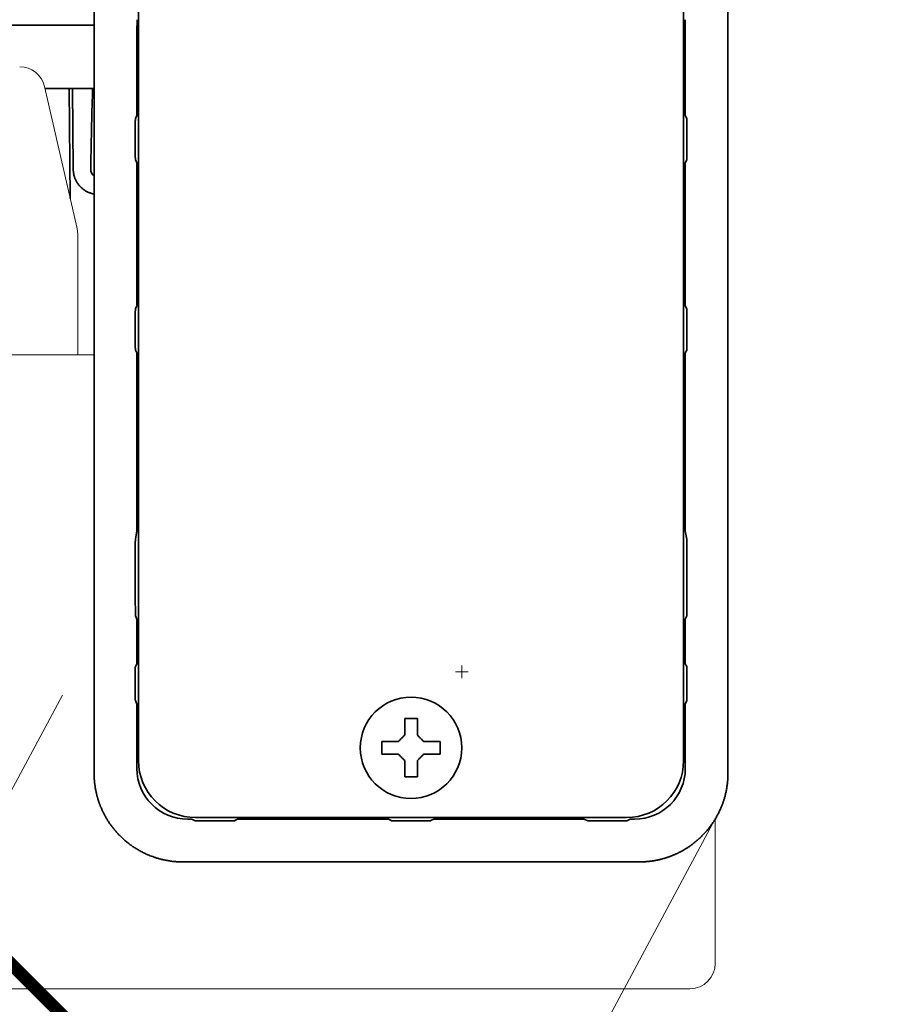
# Model space of a CAD drawing. Extents: x 3940905 to 4145695, y 925352 to 1109797.
# Tile 572 of 656: x 4011142 to 4011210, y 1101294 to 1101371. Entities that reach past the tile are written whole.
import ezdxf

# ---------------------------------------------------------------- set-up
doc = ezdxf.new("R2010")
doc.units = 0
doc.header["$LTSCALE"] = 750
doc.header["$MEASUREMENT"] = 0
doc.linetypes.add('DASHED', pattern=[0.75, 0.5, -0.25])
doc.layers.get('0').update_dxf_attribs({"linetype": 'CONTINUOUS', "lineweight": 0})
doc.layers.add('CKD Equipments', color=252, linetype='CONTINUOUS', lineweight=0)

# ---------------------------------------------------------------- blocks, each defined once
blk = doc.blocks.new('4')
at = {"color": 1, "linetype": 'DASHED', "ltscale": 0.2, "const_width": 1}
blk.add_lwpolyline([(4050788.807, 1046868.242), (4049888.807, 1047768.242)], dxfattribs=at)

msp = doc.modelspace()

# ---------------------------------------------------------------- linework, layer by layer
at = {"layer": 'CKD Equipments', "color": 7, "linetype": 'Continuous', "lineweight": 35}
for p, q in [((4011150.96, 1101313.016, 1431.4), (4011150.96, 1101452.017, 1431.4)), ((4011193.96, 1101452.017, 1431.4), (4011193.96, 1101313.016, 1431.4)), ((4011147.46, 1101372.845, 1431.4), (4011147.46, 1101368.88, 1431.4)), ((4011197.46, 1101368.88, 1431.4), (4011197.46, 1101372.845, 1431.4)), ((4011150.848, 1101371.441, 1431.4), (4011150.844, 1101370.956, 1431.4)), ((4011194.075, 1101370.956, 1431.4), (4011194.071, 1101371.441, 1431.4)), ((4011138.46, 1101371.016, 1431.4), (4011145.46, 1101371.016, 1431.4)), ((4011145.46, 1101371.016, 1431.4), (4011147.46, 1101371.016, 1431.4)), ((4011147.46, 1101368.81, 1431.4), (4011147.46, 1101312.015, 1431.4)), ((4011197.46, 1101312.014, 1431.4), (4011197.46, 1101368.81, 1431.4)), ((4011143.577, 1101366.016, 1431.4), (4011146.813, 1101366.016, 1431.4)), ((4011145.579, 1101357.343, 1431.4), (4011145.503, 1101366.016, 1431.4)), ((4011145.758, 1101366.016, 1431.4), (4011145.813, 1101359.643, 1431.4)), ((4011146.813, 1101366.016, 1431.4), (4011147.46, 1101366.016, 1431.4)), ((4011150.828, 1101366.36, 1431.4), (4011150.828, 1101363.877, 1431.4)), ((4011194.092, 1101363.877, 1431.4), (4011194.092, 1101366.36, 1431.4)), ((4011150.828, 1101363.877, 1431.4), (4011150.714, 1101363.65, 1431.4)), ((4011194.205, 1101363.65, 1431.4), (4011194.092, 1101363.877, 1431.4)), ((4011150.71, 1101361.246, 1431.4), (4011150.71, 1101362.787, 1431.4)), ((4011194.21, 1101362.787, 1431.4), (4011194.21, 1101361.246, 1431.4)), ((4011150.714, 1101360.383, 1431.4), (4011150.828, 1101360.156, 1431.4)), ((4011150.828, 1101360.156, 1431.4), (4011150.828, 1101348.877, 1431.4)), ((4011194.092, 1101360.156, 1431.4), (4011194.205, 1101360.383, 1431.4)), ((4011194.092, 1101348.877, 1431.4), (4011194.092, 1101360.156, 1431.4)), ((4011150.828, 1101348.877, 1431.4), (4011150.714, 1101348.65, 1431.4)), ((4011194.205, 1101348.65, 1431.4), (4011194.092, 1101348.877, 1431.4)), ((4011150.71, 1101346.246, 1431.4), (4011150.71, 1101347.787, 1431.4)), ((4011194.21, 1101347.787, 1431.4), (4011194.21, 1101346.246, 1431.4)), ((4011150.714, 1101345.383, 1431.4), (4011150.828, 1101345.156, 1431.4)), ((4011150.828, 1101345.156, 1431.4), (4011150.828, 1101331.117, 1431.4)), ((4011194.092, 1101345.156, 1431.4), (4011194.205, 1101345.383, 1431.4)), ((4011194.092, 1101331.117, 1431.4), (4011194.092, 1101345.156, 1431.4)), ((4011150.828, 1101331.117, 1431.4), (4011150.714, 1101330.466, 1431.4)), ((4011194.205, 1101330.466, 1431.4), (4011194.092, 1101331.117, 1431.4)), ((4011150.71, 1101326.24, 1431.4), (4011150.71, 1101329.602, 1431.4)), ((4011194.21, 1101329.602, 1431.4), (4011194.21, 1101326.24, 1431.4)), ((4011150.71, 1101326.003, 1431.4), (4011150.714, 1101324.431, 1431.4)), ((4011150.714, 1101324.431, 1431.4), (4011150.832, 1101324.164, 1431.4)), ((4011150.832, 1101320.628, 1431.4), (4011150.832, 1101324.164, 1431.4)), ((4011194.088, 1101324.164, 1431.4), (4011194.205, 1101324.436, 1431.4)), ((4011194.088, 1101324.164, 1431.4), (4011194.088, 1101320.628, 1431.4)), ((4011150.832, 1101320.628, 1431.4), (4011150.714, 1101320.42, 1431.4)), ((4011194.205, 1101320.42, 1431.4), (4011194.088, 1101320.628, 1431.4)), ((4011150.708, 1101319.624, 1431.4), (4011150.708, 1101318.542, 1431.4)), ((4011194.212, 1101318.542, 1431.4), (4011194.212, 1101319.624, 1431.4)), ((4011150.714, 1101317.741, 1431.4), (4011150.832, 1101317.447, 1431.4)), ((4011150.832, 1101312.388, 1431.4), (4011150.832, 1101317.447, 1431.4)), ((4011193.96, 1101317.364, 1431.4), (4011194.092, 1101317.458, 1431.4)), ((4011194.092, 1101317.458, 1431.4), (4011194.205, 1101317.741, 1431.4)), ((4011194.092, 1101312.384, 1431.4), (4011194.092, 1101317.458, 1431.4)), ((4011170.16, 1101314.516, 1431.4), (4011170.16, 1101314.016, 1431.4)), ((4011170.16, 1101314.016, 1431.4), (4011170.16, 1101313.516, 1431.4)), ((4011174.76, 1101314.016, 1431.4), (4011174.76, 1101314.516, 1431.4)), ((4011174.76, 1101313.516, 1431.4), (4011174.76, 1101314.016, 1431.4)), ((4011189.46, 1101308.516, 1431.4), (4011155.459, 1101308.516, 1431.4)), ((4011155.178, 1101308.389, 1431.4), (4011154.832, 1101308.389, 1431.4)), ((4011155.178, 1101308.389, 1431.4), (4011155.388, 1101308.271, 1431.4)), ((4011157.697, 1101308.266, 1431.4), (4011156.252, 1101308.266, 1431.4)), ((4011158.762, 1101308.384, 1431.4), (4011158.561, 1101308.271, 1431.4)), ((4011170.675, 1101308.384, 1431.4), (4011158.762, 1101308.384, 1431.4)), ((4011170.675, 1101308.384, 1431.4), (4011170.902, 1101308.271, 1431.4)), ((4011171.701, 1101308.264, 1431.4), (4011173.218, 1101308.264, 1431.4)), ((4011174.018, 1101308.271, 1431.4), (4011174.245, 1101308.384, 1431.4)), ((4011174.245, 1101308.384, 1431.4), (4011186.083, 1101308.384, 1431.4)), ((4011186.083, 1101308.384, 1431.4), (4011186.359, 1101308.271, 1431.4)), ((4011188.668, 1101308.266, 1431.4), (4011187.222, 1101308.266, 1431.4)), ((4011189.531, 1101308.271, 1431.4), (4011189.733, 1101308.384, 1431.4)), ((4011189.733, 1101308.384, 1431.4), (4011190.092, 1101308.384, 1431.4)), ((4011190.461, 1101305.016, 1431.4), (4011154.455, 1101305.016, 1431.4))]:
    msp.add_line(p, q, dxfattribs=at)
at = {"layer": 'CKD Equipments', "color": 7, "linetype": 'Continuous'}
for p, q in [((4011143.539, 1101366.181, 1431.4), (4011146.123, 1101354.984, 1431.4)), ((4011146.123, 1101354.984, 1431.4), (4011146.174, 1101354.535, 1431.4)), ((4011146.174, 1101354.535, 1431.4), (4011146.123, 1101354.984, 1431.4)), ((4011146.174, 1101354.535, 1431.4), (4011146.174, 1101345.016, 1431.4)), ((4011125.46, 1101345.016, 1431.4), (4011147.46, 1101345.016, 1431.4)), ((4011127.678, 1101285.949, 1431.4), (4011144.96, 1101318.174, 1431.4)), ((4011196.46, 1101308.409, 1431.4), (4010852.716, 1100667.466, 1431.4)), ((4011196.46, 1101308.409, 1431.4), (4011196.46, 1101297.016, 1431.4)), ((4011194.46, 1101295.016, 1431.4), (4010450.46, 1101295.016, 1431.4))]:
    msp.add_line(p, q, dxfattribs=at)
at = {"layer": 'CKD Equipments'}
for p, q in [((4011176.46, 1101320.516, 1431.4), (4011176.46, 1101319.516, 1431.4)), ((4011176.96, 1101320.016, 1431.4), (4011175.96, 1101320.016, 1431.4))]:
    msp.add_line(p, q, dxfattribs=at)
at = {"layer": 'CKD Equipments', "color": 7, "linetype": 'Continuous', "lineweight": 35}
msp.add_circle((4011172.46, 1101314.016, 1431.4), 4, dxfattribs=at)
at = {"layer": 'CKD Equipments', "color": 7, "linetype": 'Continuous'}
for centre, start, end in [((4011141.591, 1101365.731, 1431.4), 13.00156, 89.99306), ((4011141.591, 1101365.731, 1431.4), 13.00156, 89.99306), ((4011194.46, 1101297.016, 1431.4), 270, 0)]:
    msp.add_arc(centre, 2, start, end, dxfattribs=at)
at = {"layer": 'CKD Equipments', "color": 7, "linetype": 'Continuous', "lineweight": 35, "extrusion": (0, 0, -1)}
for centre, major_axis, ratio, start_param, end_param in [((4011150.884, 1101366.36, 1431.4), (0, 6.5), 0.008727, 4.712389, 5.497787), ((4011194.035, 1101366.36, 1431.4), (0, 6.5), 0.008727, 0.785398, 1.570796), ((4011146.792, 1101368.81, 1431.4), (0.026, 2), 0.333401, 1.531547, 1.548987), ((4011146.793, 1101368.81, 1431.4), (0, 2), 0.333484, 1.553351, 1.570796), ((4011198.127, 1101368.81, 1431.4), (-0.026, 2), 0.333454, 4.734205, 4.751643), ((4011198.127, 1101368.81, 1431.4), (0, 2), 0.333444, 4.712388, 4.729834), ((4011149.711, 1101142.085, 1431.4), (-1.998, 228.931), 0.008731, 5.966889, 6.073879), ((4011147.813, 1101359.643, 1431.4), (0.622, 0), 0.999962, 2.17503, 3.159537), ((4011150.714, 1101326.238, 1431.4), (0, 0.532), 0.008201, 4.254884, 4.715374), ((4011194.205, 1101325.565, 1431.4), (0, 1), 0.004363, 1.117864, 2.575328), ((4011194.205, 1101326.238, 1431.4), (0, 0.532), 0.008201, 1.567811, 2.028301), ((4011150.714, 1101319.622, 1431.4), (0, 0.798), 0.008201, 4.715374, 6.268717), ((4011194.205, 1101319.622, 1431.4), (0, 0.798), 0.008201, 0.014468, 1.567811), ((4011150.714, 1101318.539, 1431.4), (0, 0.798), 0.008201, 3.162031, 4.715374), ((4011194.205, 1101318.539, 1431.4), (0, 0.798), 0.008201, 1.567811, 3.121154), ((4011193.586, 1101317.366, 1431.4), (0.505, 0.092), 0.008941, 0.010307, 0.018986), ((4011190.092, 1101312.384, 1431.4), (-2.829, 2.829), 0.999943, 2.356233, 3.926953), ((4011171.701, 1101308.271, 1431.4), (-0.799, 0), 0.008727, 4.712389, 6.265732), ((4011173.218, 1101308.271, 1431.4), (-0.799, 0), 0.008727, 3.159046, 4.712389)]:
    msp.add_ellipse(centre, major_axis=major_axis, ratio=ratio, start_param=start_param, end_param=end_param, dxfattribs=at)
at = {"layer": 'CKD Equipments', "color": 7, "linetype": 'Continuous', "lineweight": 35, "extrusion": (-4.93038e-31, -1.17146e-15, -1)}
msp.add_ellipse((4011154.832, 1101312.389, 1431.4), major_axis=(-2.829, -2.829), ratio=0.999924, start_param=5.497825, end_param=7.068545, dxfattribs=at)
at = {"layer": 'CKD Equipments', "color": 7, "linetype": 'Continuous', "lineweight": 35}
msp.add_ellipse((4011155.46, 1101313.017, 1431.4), major_axis=(-3.183, -3.183), ratio=0.999695, start_param=5.497939, end_param=7.068431, dxfattribs=at)
at = {"layer": 'CKD Equipments', "color": 7, "linetype": 'Continuous', "lineweight": 35, "extrusion": (-9.86076e-32, -1.17146e-15, -1)}
msp.add_ellipse((4011189.459, 1101313.017, 1431.4), major_axis=(3.183, -3.183), ratio=0.999695, start_param=5.497939, end_param=7.068431, dxfattribs=at)
at = {"layer": 'CKD Equipments', "color": 7, "linetype": 'Continuous', "lineweight": 35}
for points, knots in [([(4011150.714, 1101363.65, 1431.4), (4011150.714, 1101363.643, 1431.4), (4011150.714, 1101363.635, 1431.4), (4011150.714, 1101363.62, 1431.4), (4011150.714, 1101363.597, 1431.4), (4011150.713, 1101363.544, 1431.4), (4011150.713, 1101363.497, 1431.4), (4011150.712, 1101363.434, 1431.4), (4011150.712, 1101363.402, 1431.4), (4011150.712, 1101363.351, 1431.4), (4011150.712, 1101363.334, 1431.4), (4011150.711, 1101363.3, 1431.4), (4011150.711, 1101363.282, 1431.4), (4011150.711, 1101363.229, 1431.4), (4011150.711, 1101363.193, 1431.4), (4011150.71, 1101363.117, 1431.4), (4011150.71, 1101363.078, 1431.4), (4011150.71, 1101362.997, 1431.4), (4011150.71, 1101362.956, 1431.4), (4011150.71, 1101362.872, 1431.4), (4011150.71, 1101362.83, 1431.4), (4011150.71, 1101362.787, 1431.4)], [0, 0, 0, 0, 0.03125, 0.03125, 0.0625, 0.125, 0.25, 0.25, 0.375, 0.375, 0.4375, 0.4375, 0.5, 0.5, 0.625, 0.625, 0.75, 0.75, 0.875, 0.875, 1, 1, 1, 1]), ([(4011194.21, 1101362.787, 1431.4), (4011194.21, 1101362.83, 1431.4), (4011194.21, 1101362.872, 1431.4), (4011194.21, 1101362.956, 1431.4), (4011194.209, 1101362.997, 1431.4), (4011194.209, 1101363.078, 1431.4), (4011194.209, 1101363.117, 1431.4), (4011194.209, 1101363.193, 1431.4), (4011194.209, 1101363.229, 1431.4), (4011194.208, 1101363.282, 1431.4), (4011194.208, 1101363.3, 1431.4), (4011194.208, 1101363.334, 1431.4), (4011194.208, 1101363.351, 1431.4), (4011194.207, 1101363.402, 1431.4), (4011194.207, 1101363.434, 1431.4), (4011194.207, 1101363.497, 1431.4), (4011194.206, 1101363.544, 1431.4), (4011194.206, 1101363.597, 1431.4), (4011194.206, 1101363.62, 1431.4), (4011194.205, 1101363.635, 1431.4), (4011194.205, 1101363.643, 1431.4), (4011194.205, 1101363.65, 1431.4)], [0, 0, 0, 0, 0.125, 0.125, 0.25, 0.25, 0.375, 0.375, 0.5, 0.5, 0.5625, 0.5625, 0.625, 0.625, 0.75, 0.75, 0.875, 0.9375, 0.96875, 0.96875, 1, 1, 1, 1]), ([(4011150.71, 1101361.246, 1431.4), (4011150.71, 1101361.203, 1431.4), (4011150.71, 1101361.161, 1431.4), (4011150.71, 1101361.077, 1431.4), (4011150.71, 1101361.036, 1431.4), (4011150.71, 1101360.955, 1431.4), (4011150.71, 1101360.916, 1431.4), (4011150.711, 1101360.84, 1431.4), (4011150.711, 1101360.804, 1431.4), (4011150.711, 1101360.751, 1431.4), (4011150.711, 1101360.733, 1431.4), (4011150.712, 1101360.698, 1431.4), (4011150.712, 1101360.681, 1431.4), (4011150.712, 1101360.631, 1431.4), (4011150.712, 1101360.599, 1431.4), (4011150.713, 1101360.535, 1431.4), (4011150.713, 1101360.489, 1431.4), (4011150.714, 1101360.436, 1431.4), (4011150.714, 1101360.413, 1431.4), (4011150.714, 1101360.398, 1431.4), (4011150.714, 1101360.39, 1431.4), (4011150.714, 1101360.383, 1431.4)], [0, 0, 0, 0, 0.125, 0.125, 0.25, 0.25, 0.375, 0.375, 0.5, 0.5, 0.5625, 0.5625, 0.625, 0.625, 0.75, 0.75, 0.875, 0.9375, 0.96875, 0.96875, 1, 1, 1, 1]), ([(4011194.205, 1101360.383, 1431.4), (4011194.205, 1101360.39, 1431.4), (4011194.205, 1101360.398, 1431.4), (4011194.206, 1101360.413, 1431.4), (4011194.206, 1101360.436, 1431.4), (4011194.206, 1101360.489, 1431.4), (4011194.207, 1101360.535, 1431.4), (4011194.207, 1101360.599, 1431.4), (4011194.207, 1101360.631, 1431.4), (4011194.208, 1101360.681, 1431.4), (4011194.208, 1101360.698, 1431.4), (4011194.208, 1101360.733, 1431.4), (4011194.208, 1101360.751, 1431.4), (4011194.209, 1101360.804, 1431.4), (4011194.209, 1101360.84, 1431.4), (4011194.209, 1101360.916, 1431.4), (4011194.209, 1101360.955, 1431.4), (4011194.209, 1101361.036, 1431.4), (4011194.21, 1101361.077, 1431.4), (4011194.21, 1101361.161, 1431.4), (4011194.21, 1101361.203, 1431.4), (4011194.21, 1101361.246, 1431.4)], [0, 0, 0, 0, 0.03125, 0.03125, 0.0625, 0.125, 0.25, 0.25, 0.375, 0.375, 0.4375, 0.4375, 0.5, 0.5, 0.625, 0.625, 0.75, 0.75, 0.875, 0.875, 1, 1, 1, 1]), ([(4011145.813, 1101359.643, 1431.4), (4011145.813, 1101359.642, 1431.4), (4011145.813, 1101359.642, 1431.4), (4011145.813, 1101359.642, 1431.4), (4011145.813, 1101359.642, 1431.4), (4011145.813, 1101359.642, 1431.4), (4011145.813, 1101359.641, 1431.4), (4011145.813, 1101359.64, 1431.4), (4011145.813, 1101359.639, 1431.4), (4011145.813, 1101359.638, 1431.4), (4011145.813, 1101359.636, 1431.4), (4011145.813, 1101359.633, 1431.4), (4011145.813, 1101359.63, 1431.4), (4011145.813, 1101359.623, 1431.4), (4011145.814, 1101359.618, 1431.4), (4011145.814, 1101359.603, 1431.4), (4011145.814, 1101359.593, 1431.4), (4011145.815, 1101359.563, 1431.4), (4011145.816, 1101359.543, 1431.4), (4011145.821, 1101359.483, 1431.4), (4011145.824, 1101359.443, 1431.4), (4011145.835, 1101359.364, 1431.4), (4011145.841, 1101359.325, 1431.4), (4011145.856, 1101359.246, 1431.4), (4011145.873, 1101359.168, 1431.4), (4011145.895, 1101359.092, 1431.4), (4011145.913, 1101359.035, 1431.4), (4011145.92, 1101359.016, 1431.4), (4011145.933, 1101358.978, 1431.4), (4011145.94, 1101358.959, 1431.4), (4011145.976, 1101358.867, 1431.4), (4011146.041, 1101358.723, 1431.4), (4011146.123, 1101358.588, 1431.4), (4011146.191, 1101358.49, 1431.4), (4011146.214, 1101358.458, 1431.4), (4011146.263, 1101358.395, 1431.4), (4011146.289, 1101358.365, 1431.4), (4011146.368, 1101358.276, 1431.4), (4011146.479, 1101358.164, 1431.4), (4011146.618, 1101358.054, 1431.4), (4011146.701, 1101357.998, 1431.4), (4011146.734, 1101357.976, 1431.4), (4011146.751, 1101357.965, 1431.4), (4011146.802, 1101357.934, 1431.4), (4011146.837, 1101357.914, 1431.4), (4011146.941, 1101357.859, 1431.4), (4011147.085, 1101357.793, 1431.4), (4011147.235, 1101357.744, 1431.4), (4011147.331, 1101357.719, 1431.4), (4011147.351, 1101357.714, 1431.4), (4011147.39, 1101357.705, 1431.4), (4011147.419, 1101357.699, 1431.4), (4011147.448, 1101357.694, 1431.4), (4011147.457, 1101357.692, 1431.4)], [0, 0, 0, 0, 0.000084, 0.000084, 0.000168, 0.000336, 0.000672, 0.000672, 0.001345, 0.001345, 0.002689, 0.002689, 0.005378, 0.005378, 0.010757, 0.010757, 0.021514, 0.021514, 0.043027, 0.043027, 0.086055, 0.086055, 0.129082, 0.129082, 0.17211, 0.215137, 0.215137, 0.236651, 0.236651, 0.258165, 0.258165, 0.34422, 0.430275, 0.430275, 0.473302, 0.473302, 0.51633, 0.51633, 0.602385, 0.68844, 0.709953, 0.709953, 0.731467, 0.731467, 0.774494, 0.774494, 0.860549, 0.946604, 0.946604, 0.968118, 0.968118, 0.989632, 1, 1, 1, 1]), ([(4011150.714, 1101348.65, 1431.4), (4011150.714, 1101348.643, 1431.4), (4011150.714, 1101348.635, 1431.4), (4011150.714, 1101348.62, 1431.4), (4011150.714, 1101348.597, 1431.4), (4011150.713, 1101348.544, 1431.4), (4011150.713, 1101348.497, 1431.4), (4011150.712, 1101348.434, 1431.4), (4011150.712, 1101348.402, 1431.4), (4011150.712, 1101348.351, 1431.4), (4011150.712, 1101348.334, 1431.4), (4011150.711, 1101348.3, 1431.4), (4011150.711, 1101348.282, 1431.4), (4011150.711, 1101348.229, 1431.4), (4011150.711, 1101348.193, 1431.4), (4011150.71, 1101348.117, 1431.4), (4011150.71, 1101348.078, 1431.4), (4011150.71, 1101347.997, 1431.4), (4011150.71, 1101347.956, 1431.4), (4011150.71, 1101347.872, 1431.4), (4011150.71, 1101347.83, 1431.4), (4011150.71, 1101347.787, 1431.4)], [0, 0, 0, 0, 0.03125, 0.03125, 0.0625, 0.125, 0.25, 0.25, 0.375, 0.375, 0.4375, 0.4375, 0.5, 0.5, 0.625, 0.625, 0.75, 0.75, 0.875, 0.875, 1, 1, 1, 1]), ([(4011194.21, 1101347.787, 1431.4), (4011194.21, 1101347.83, 1431.4), (4011194.21, 1101347.872, 1431.4), (4011194.21, 1101347.956, 1431.4), (4011194.209, 1101347.997, 1431.4), (4011194.209, 1101348.078, 1431.4), (4011194.209, 1101348.117, 1431.4), (4011194.209, 1101348.193, 1431.4), (4011194.209, 1101348.229, 1431.4), (4011194.208, 1101348.282, 1431.4), (4011194.208, 1101348.3, 1431.4), (4011194.208, 1101348.334, 1431.4), (4011194.208, 1101348.351, 1431.4), (4011194.207, 1101348.402, 1431.4), (4011194.207, 1101348.434, 1431.4), (4011194.207, 1101348.497, 1431.4), (4011194.206, 1101348.544, 1431.4), (4011194.206, 1101348.597, 1431.4), (4011194.206, 1101348.62, 1431.4), (4011194.205, 1101348.635, 1431.4), (4011194.205, 1101348.643, 1431.4), (4011194.205, 1101348.65, 1431.4)], [0, 0, 0, 0, 0.125, 0.125, 0.25, 0.25, 0.375, 0.375, 0.5, 0.5, 0.5625, 0.5625, 0.625, 0.625, 0.75, 0.75, 0.875, 0.9375, 0.96875, 0.96875, 1, 1, 1, 1]), ([(4011150.71, 1101346.246, 1431.4), (4011150.71, 1101346.203, 1431.4), (4011150.71, 1101346.161, 1431.4), (4011150.71, 1101346.077, 1431.4), (4011150.71, 1101346.036, 1431.4), (4011150.71, 1101345.955, 1431.4), (4011150.71, 1101345.916, 1431.4), (4011150.711, 1101345.84, 1431.4), (4011150.711, 1101345.804, 1431.4), (4011150.711, 1101345.751, 1431.4), (4011150.711, 1101345.733, 1431.4), (4011150.712, 1101345.698, 1431.4), (4011150.712, 1101345.681, 1431.4), (4011150.712, 1101345.631, 1431.4), (4011150.712, 1101345.599, 1431.4), (4011150.713, 1101345.535, 1431.4), (4011150.713, 1101345.489, 1431.4), (4011150.714, 1101345.436, 1431.4), (4011150.714, 1101345.413, 1431.4), (4011150.714, 1101345.398, 1431.4), (4011150.714, 1101345.39, 1431.4), (4011150.714, 1101345.383, 1431.4)], [0, 0, 0, 0, 0.125, 0.125, 0.25, 0.25, 0.375, 0.375, 0.5, 0.5, 0.5625, 0.5625, 0.625, 0.625, 0.75, 0.75, 0.875, 0.9375, 0.96875, 0.96875, 1, 1, 1, 1]), ([(4011194.205, 1101345.383, 1431.4), (4011194.205, 1101345.39, 1431.4), (4011194.205, 1101345.398, 1431.4), (4011194.206, 1101345.413, 1431.4), (4011194.206, 1101345.436, 1431.4), (4011194.206, 1101345.489, 1431.4), (4011194.207, 1101345.535, 1431.4), (4011194.207, 1101345.599, 1431.4), (4011194.207, 1101345.631, 1431.4), (4011194.208, 1101345.681, 1431.4), (4011194.208, 1101345.698, 1431.4), (4011194.208, 1101345.733, 1431.4), (4011194.208, 1101345.751, 1431.4), (4011194.209, 1101345.804, 1431.4), (4011194.209, 1101345.84, 1431.4), (4011194.209, 1101345.916, 1431.4), (4011194.209, 1101345.955, 1431.4), (4011194.209, 1101346.036, 1431.4), (4011194.21, 1101346.077, 1431.4), (4011194.21, 1101346.161, 1431.4), (4011194.21, 1101346.203, 1431.4), (4011194.21, 1101346.246, 1431.4)], [0, 0, 0, 0, 0.03125, 0.03125, 0.0625, 0.125, 0.25, 0.25, 0.375, 0.375, 0.4375, 0.4375, 0.5, 0.5, 0.625, 0.625, 0.75, 0.75, 0.875, 0.875, 1, 1, 1, 1]), ([(4011150.714, 1101330.466, 1431.4), (4011150.714, 1101330.458, 1431.4), (4011150.714, 1101330.451, 1431.4), (4011150.714, 1101330.436, 1431.4), (4011150.714, 1101330.413, 1431.4), (4011150.713, 1101330.36, 1431.4), (4011150.713, 1101330.313, 1431.4), (4011150.712, 1101330.25, 1431.4), (4011150.712, 1101330.217, 1431.4), (4011150.712, 1101330.167, 1431.4), (4011150.712, 1101330.15, 1431.4), (4011150.711, 1101330.115, 1431.4), (4011150.711, 1101330.098, 1431.4), (4011150.711, 1101330.044, 1431.4), (4011150.711, 1101330.008, 1431.4), (4011150.71, 1101329.932, 1431.4), (4011150.71, 1101329.893, 1431.4), (4011150.71, 1101329.812, 1431.4), (4011150.71, 1101329.771, 1431.4), (4011150.71, 1101329.687, 1431.4), (4011150.71, 1101329.645, 1431.4), (4011150.71, 1101329.602, 1431.4)], [0, 0, 0, 0, 0.03125, 0.03125, 0.0625, 0.125, 0.25, 0.25, 0.375, 0.375, 0.4375, 0.4375, 0.5, 0.5, 0.625, 0.625, 0.75, 0.75, 0.875, 0.875, 1, 1, 1, 1]), ([(4011194.21, 1101329.602, 1431.4), (4011194.21, 1101329.645, 1431.4), (4011194.21, 1101329.687, 1431.4), (4011194.21, 1101329.771, 1431.4), (4011194.209, 1101329.812, 1431.4), (4011194.209, 1101329.893, 1431.4), (4011194.209, 1101329.932, 1431.4), (4011194.209, 1101330.008, 1431.4), (4011194.209, 1101330.044, 1431.4), (4011194.208, 1101330.098, 1431.4), (4011194.208, 1101330.115, 1431.4), (4011194.208, 1101330.15, 1431.4), (4011194.208, 1101330.167, 1431.4), (4011194.207, 1101330.217, 1431.4), (4011194.207, 1101330.25, 1431.4), (4011194.207, 1101330.313, 1431.4), (4011194.206, 1101330.36, 1431.4), (4011194.206, 1101330.413, 1431.4), (4011194.206, 1101330.436, 1431.4), (4011194.205, 1101330.451, 1431.4), (4011194.205, 1101330.458, 1431.4), (4011194.205, 1101330.466, 1431.4)], [0, 0, 0, 0, 0.125, 0.125, 0.25, 0.25, 0.375, 0.375, 0.5, 0.5, 0.5625, 0.5625, 0.625, 0.625, 0.75, 0.75, 0.875, 0.9375, 0.96875, 0.96875, 1, 1, 1, 1]), ([(4011194.205, 1101324.436, 1431.4), (4011194.205, 1101324.436, 1431.4), (4011194.205, 1101324.436, 1431.4), (4011194.205, 1101324.437, 1431.4), (4011194.205, 1101324.438, 1431.4), (4011194.205, 1101324.44, 1431.4), (4011194.205, 1101324.441, 1431.4), (4011194.205, 1101324.445, 1431.4), (4011194.205, 1101324.448, 1431.4), (4011194.206, 1101324.457, 1431.4), (4011194.206, 1101324.462, 1431.4), (4011194.206, 1101324.48, 1431.4), (4011194.206, 1101324.491, 1431.4), (4011194.206, 1101324.526, 1431.4), (4011194.206, 1101324.55, 1431.4), (4011194.207, 1101324.621, 1431.4), (4011194.207, 1101324.67, 1431.4), (4011194.208, 1101324.721, 1431.4)], [0, 0, 0, 0, 0.006838, 0.006838, 0.014658, 0.014658, 0.030298, 0.030298, 0.061579, 0.061579, 0.12414, 0.12414, 0.249263, 0.249263, 0.499509, 0.499509, 1, 1, 1, 1]), ([(4011171.96, 1101316.316, 1431.4), (4011171.96, 1101316.114, 1431.4), (4011171.96, 1101315.904, 1431.4), (4011171.96, 1101315.579, 1431.4), (4011171.96, 1101315.469, 1431.4), (4011171.96, 1101315.245, 1431.4), (4011171.96, 1101315.132, 1431.4), (4011171.96, 1101315.016, 1431.4)], [0, 0, 0, 0, 0.5, 0.5, 0.75, 0.75, 1, 1, 1, 1]), ([(4011174.76, 1101314.516, 1431.4), (4011174.557, 1101314.516, 1431.4), (4011174.347, 1101314.516, 1431.4), (4011174.022, 1101314.516, 1431.4), (4011173.912, 1101314.516, 1431.4), (4011173.689, 1101314.516, 1431.4), (4011173.575, 1101314.516, 1431.4), (4011173.46, 1101314.516, 1431.4)], [0, 0, 0, 0, 0.5, 0.5, 0.75, 0.75, 1, 1, 1, 1]), ([(4011170.16, 1101313.516, 1431.4), (4011170.363, 1101313.516, 1431.4), (4011170.572, 1101313.516, 1431.4), (4011170.897, 1101313.516, 1431.4), (4011171.007, 1101313.516, 1431.4), (4011171.231, 1101313.516, 1431.4), (4011171.344, 1101313.516, 1431.4), (4011171.46, 1101313.516, 1431.4)], [0, 0, 0, 0, 0.5, 0.5, 0.75, 0.75, 1, 1, 1, 1]), ([(4011172.96, 1101311.716, 1431.4), (4011172.96, 1101311.919, 1431.4), (4011172.96, 1101312.129, 1431.4), (4011172.96, 1101312.454, 1431.4), (4011172.96, 1101312.564, 1431.4), (4011172.96, 1101312.788, 1431.4), (4011172.96, 1101312.901, 1431.4), (4011172.96, 1101313.016, 1431.4)], [0, 0, 0, 0, 0.5, 0.5, 0.75, 0.75, 1, 1, 1, 1]), ([(4011154.455, 1101305.016, 1431.4), (4011154.455, 1101305.016, 1431.4), (4011154.455, 1101305.016, 1431.4), (4011154.455, 1101305.016, 1431.4), (4011154.455, 1101305.016, 1431.4), (4011154.454, 1101305.016, 1431.4), (4011154.453, 1101305.016, 1431.4), (4011154.452, 1101305.016, 1431.4), (4011154.451, 1101305.016, 1431.4), (4011154.45, 1101305.016, 1431.4), (4011154.449, 1101305.016, 1431.4), (4011154.447, 1101305.016, 1431.4), (4011154.446, 1101305.016, 1431.4), (4011154.444, 1101305.016, 1431.4), (4011154.442, 1101305.016, 1431.4), (4011154.44, 1101305.016, 1431.4), (4011154.437, 1101305.016, 1431.4), (4011154.435, 1101305.016, 1431.4), (4011154.432, 1101305.017, 1431.4), (4011154.429, 1101305.017, 1431.4), (4011154.427, 1101305.017, 1431.4), (4011154.423, 1101305.017, 1431.4), (4011154.42, 1101305.017, 1431.4), (4011154.417, 1101305.017, 1431.4), (4011154.413, 1101305.017, 1431.4), (4011154.409, 1101305.017, 1431.4), (4011154.406, 1101305.017, 1431.4), (4011154.402, 1101305.017, 1431.4), (4011154.397, 1101305.017, 1431.4), (4011154.393, 1101305.017, 1431.4), (4011154.389, 1101305.017, 1431.4), (4011154.384, 1101305.017, 1431.4), (4011154.379, 1101305.017, 1431.4), (4011154.374, 1101305.017, 1431.4), (4011154.369, 1101305.017, 1431.4), (4011154.364, 1101305.017, 1431.4), (4011154.358, 1101305.017, 1431.4), (4011154.353, 1101305.017, 1431.4), (4011154.347, 1101305.017, 1431.4), (4011154.341, 1101305.017, 1431.4), (4011154.335, 1101305.018, 1431.4), (4011154.328, 1101305.018, 1431.4), (4011154.322, 1101305.018, 1431.4), (4011154.316, 1101305.018, 1431.4), (4011154.309, 1101305.018, 1431.4), (4011154.302, 1101305.018, 1431.4), (4011154.295, 1101305.018, 1431.4), (4011154.288, 1101305.019, 1431.4), (4011154.28, 1101305.019, 1431.4), (4011154.273, 1101305.019, 1431.4), (4011154.265, 1101305.019, 1431.4), (4011154.257, 1101305.019, 1431.4), (4011154.249, 1101305.02, 1431.4), (4011154.241, 1101305.02, 1431.4), (4011154.233, 1101305.02, 1431.4), (4011154.225, 1101305.02, 1431.4), (4011154.216, 1101305.021, 1431.4), (4011154.207, 1101305.021, 1431.4), (4011154.198, 1101305.021, 1431.4), (4011154.189, 1101305.022, 1431.4), (4011154.18, 1101305.022, 1431.4), (4011154.171, 1101305.022, 1431.4), (4011154.161, 1101305.023, 1431.4), (4011154.151, 1101305.023, 1431.4), (4011154.141, 1101305.024, 1431.4), (4011154.131, 1101305.024, 1431.4), (4011154.121, 1101305.025, 1431.4), (4011154.111, 1101305.025, 1431.4), (4011154.1, 1101305.026, 1431.4), (4011154.09, 1101305.026, 1431.4), (4011154.079, 1101305.027, 1431.4), (4011154.068, 1101305.027, 1431.4), (4011154.057, 1101305.028, 1431.4), (4011154.046, 1101305.029, 1431.4), (4011154.034, 1101305.029, 1431.4), (4011154.023, 1101305.03, 1431.4), (4011154.011, 1101305.031, 1431.4), (4011153.999, 1101305.032, 1431.4), (4011153.987, 1101305.032, 1431.4), (4011153.975, 1101305.033, 1431.4), (4011153.962, 1101305.034, 1431.4), (4011153.95, 1101305.035, 1431.4), (4011153.937, 1101305.036, 1431.4), (4011153.924, 1101305.037, 1431.4), (4011153.911, 1101305.038, 1431.4), (4011153.898, 1101305.039, 1431.4), (4011153.885, 1101305.04, 1431.4), (4011153.871, 1101305.041, 1431.4), (4011153.858, 1101305.042, 1431.4), (4011153.844, 1101305.043, 1431.4), (4011153.83, 1101305.045, 1431.4), (4011153.816, 1101305.046, 1431.4), (4011153.703, 1101305.056, 1431.4), (4011153.496, 1101305.081, 1431.4), (4011153.201, 1101305.128, 1431.4), (4011152.923, 1101305.185, 1431.4), (4011152.662, 1101305.249, 1431.4), (4011152.418, 1101305.319, 1431.4), (4011152.191, 1101305.392, 1431.4), (4011151.98, 1101305.468, 1431.4), (4011151.749, 1101305.56, 1431.4), (4011151.496, 1101305.671, 1431.4), (4011151.219, 1101305.808, 1431.4), (4011150.949, 1101305.957, 1431.4), (4011150.687, 1101306.116, 1431.4), (4011150.433, 1101306.287, 1431.4), (4011150.187, 1101306.467, 1431.4), (4011149.951, 1101306.658, 1431.4), (4011149.724, 1101306.857, 1431.4), (4011149.558, 1101307.016, 1431.4), (4011149.449, 1101307.127, 1431.4), (4011149.391, 1101307.186, 1431.4), (4011149.334, 1101307.247, 1431.4), (4011149.278, 1101307.308, 1431.4), (4011149.222, 1101307.37, 1431.4), (4011149.167, 1101307.433, 1431.4), (4011149.113, 1101307.496, 1431.4), (4011149.06, 1101307.56, 1431.4), (4011149.007, 1101307.624, 1431.4), (4011148.955, 1101307.689, 1431.4), (4011148.904, 1101307.755, 1431.4), (4011148.854, 1101307.821, 1431.4), (4011148.805, 1101307.888, 1431.4), (4011148.756, 1101307.956, 1431.4), (4011148.708, 1101308.024, 1431.4), (4011148.661, 1101308.093, 1431.4), (4011148.615, 1101308.162, 1431.4), (4011148.57, 1101308.232, 1431.4), (4011148.525, 1101308.302, 1431.4), (4011148.481, 1101308.373, 1431.4), (4011148.439, 1101308.444, 1431.4), (4011148.396, 1101308.516, 1431.4), (4011148.355, 1101308.588, 1431.4), (4011148.315, 1101308.661, 1431.4), (4011148.276, 1101308.734, 1431.4), (4011148.237, 1101308.808, 1431.4), (4011148.199, 1101308.882, 1431.4), (4011148.163, 1101308.957, 1431.4), (4011148.127, 1101309.032, 1431.4), (4011148.092, 1101309.107, 1431.4), (4011148.058, 1101309.183, 1431.4), (4011148.024, 1101309.259, 1431.4), (4011147.992, 1101309.336, 1431.4), (4011147.961, 1101309.413, 1431.4), (4011147.93, 1101309.491, 1431.4), (4011147.901, 1101309.568, 1431.4), (4011147.872, 1101309.646, 1431.4), (4011147.844, 1101309.725, 1431.4), (4011147.818, 1101309.804, 1431.4), (4011147.792, 1101309.883, 1431.4), (4011147.767, 1101309.962, 1431.4), (4011147.743, 1101310.042, 1431.4), (4011147.72, 1101310.122, 1431.4), (4011147.698, 1101310.202, 1431.4), (4011147.677, 1101310.283, 1431.4), (4011147.657, 1101310.363, 1431.4), (4011147.638, 1101310.444, 1431.4), (4011147.62, 1101310.526, 1431.4), (4011147.602, 1101310.607, 1431.4), (4011147.586, 1101310.689, 1431.4), (4011147.571, 1101310.77, 1431.4), (4011147.557, 1101310.852, 1431.4), (4011147.543, 1101310.935, 1431.4), (4011147.531, 1101311.017, 1431.4), (4011147.52, 1101311.099, 1431.4), (4011147.509, 1101311.182, 1431.4), (4011147.5, 1101311.265, 1431.4), (4011147.491, 1101311.347, 1431.4), (4011147.484, 1101311.43, 1431.4), (4011147.477, 1101311.513, 1431.4), (4011147.472, 1101311.596, 1431.4), (4011147.468, 1101311.679, 1431.4), (4011147.464, 1101311.763, 1431.4), (4011147.462, 1101311.846, 1431.4), (4011147.46, 1101311.929, 1431.4), (4011147.46, 1101311.984, 1431.4), (4011147.46, 1101312.012, 1431.4)], [0, 0, 0, 0, 0.000013, 0.000039, 0.000078, 0.000132, 0.000199, 0.00028, 0.000376, 0.000486, 0.00061, 0.000749, 0.000902, 0.001069, 0.00125, 0.001446, 0.001656, 0.00188, 0.002119, 0.002372, 0.002639, 0.002921, 0.003217, 0.003527, 0.003852, 0.004191, 0.004544, 0.004912, 0.005294, 0.00569, 0.006101, 0.006526, 0.006965, 0.007419, 0.007887, 0.008369, 0.008866, 0.009377, 0.009903, 0.010442, 0.010996, 0.011565, 0.012148, 0.012745, 0.013356, 0.013982, 0.014622, 0.015276, 0.015945, 0.016628, 0.017326, 0.018038, 0.018764, 0.019504, 0.020259, 0.021029, 0.021812, 0.02261, 0.023422, 0.024249, 0.02509, 0.025945, 0.026815, 0.027698, 0.028597, 0.029509, 0.030436, 0.031378, 0.032333, 0.033303, 0.034288, 0.035286, 0.036299, 0.037327, 0.038368, 0.039425, 0.040495, 0.04158, 0.042679, 0.043792, 0.04492, 0.046062, 0.047219, 0.048389, 0.049575, 0.050774, 0.051988, 0.053216, 0.054459, 0.055715, 0.056987, 0.058272, 0.059572, 0.088062, 0.115205, 0.141001, 0.165449, 0.18855, 0.210304, 0.230711, 0.24977, 0.278017, 0.306159, 0.334195, 0.362127, 0.389953, 0.417675, 0.445291, 0.472803, 0.50021, 0.507781, 0.515353, 0.522924, 0.530496, 0.538068, 0.545639, 0.553211, 0.560783, 0.568354, 0.575926, 0.583498, 0.591069, 0.598641, 0.606213, 0.613785, 0.621356, 0.628928, 0.6365, 0.644072, 0.651644, 0.659216, 0.666788, 0.67436, 0.681932, 0.689504, 0.697076, 0.704648, 0.71222, 0.719792, 0.727364, 0.734936, 0.742509, 0.750081, 0.757653, 0.765226, 0.772798, 0.780371, 0.787943, 0.795516, 0.803089, 0.810661, 0.818234, 0.825807, 0.83338, 0.840953, 0.848526, 0.856099, 0.863672, 0.871245, 0.878818, 0.886392, 0.893965, 0.901538, 0.909112, 0.916685, 0.924259, 0.931833, 0.939407, 0.946981, 0.954555, 0.962129, 0.969703, 0.977277, 0.984851, 0.992426, 1, 1, 1, 1]), ([(4011197.46, 1101312.012, 1431.4), (4011197.46, 1101312.012, 1431.4), (4011197.46, 1101312.012, 1431.4), (4011197.46, 1101312.012, 1431.4), (4011197.46, 1101312.011, 1431.4), (4011197.46, 1101312.011, 1431.4), (4011197.46, 1101312.01, 1431.4), (4011197.46, 1101312.009, 1431.4), (4011197.46, 1101312.008, 1431.4), (4011197.46, 1101312.007, 1431.4), (4011197.46, 1101312.006, 1431.4), (4011197.46, 1101312.004, 1431.4), (4011197.46, 1101312.002, 1431.4), (4011197.46, 1101312.001, 1431.4), (4011197.46, 1101311.999, 1431.4), (4011197.46, 1101311.996, 1431.4), (4011197.46, 1101311.994, 1431.4), (4011197.46, 1101311.992, 1431.4), (4011197.46, 1101311.989, 1431.4), (4011197.46, 1101311.986, 1431.4), (4011197.46, 1101311.983, 1431.4), (4011197.46, 1101311.98, 1431.4), (4011197.46, 1101311.977, 1431.4), (4011197.46, 1101311.974, 1431.4), (4011197.46, 1101311.97, 1431.4), (4011197.459, 1101311.966, 1431.4), (4011197.459, 1101311.962, 1431.4), (4011197.459, 1101311.958, 1431.4), (4011197.459, 1101311.954, 1431.4), (4011197.459, 1101311.95, 1431.4), (4011197.459, 1101311.945, 1431.4), (4011197.459, 1101311.941, 1431.4), (4011197.459, 1101311.936, 1431.4), (4011197.459, 1101311.931, 1431.4), (4011197.459, 1101311.926, 1431.4), (4011197.459, 1101311.92, 1431.4), (4011197.459, 1101311.915, 1431.4), (4011197.459, 1101311.909, 1431.4), (4011197.459, 1101311.903, 1431.4), (4011197.459, 1101311.898, 1431.4), (4011197.459, 1101311.891, 1431.4), (4011197.458, 1101311.885, 1431.4), (4011197.458, 1101311.879, 1431.4), (4011197.458, 1101311.872, 1431.4), (4011197.458, 1101311.866, 1431.4), (4011197.458, 1101311.859, 1431.4), (4011197.458, 1101311.852, 1431.4), (4011197.458, 1101311.844, 1431.4), (4011197.457, 1101311.837, 1431.4), (4011197.457, 1101311.83, 1431.4), (4011197.457, 1101311.822, 1431.4), (4011197.457, 1101311.814, 1431.4), (4011197.457, 1101311.806, 1431.4), (4011197.456, 1101311.798, 1431.4), (4011197.456, 1101311.79, 1431.4), (4011197.456, 1101311.781, 1431.4), (4011197.455, 1101311.773, 1431.4), (4011197.455, 1101311.764, 1431.4), (4011197.455, 1101311.755, 1431.4), (4011197.454, 1101311.746, 1431.4), (4011197.454, 1101311.737, 1431.4), (4011197.454, 1101311.727, 1431.4), (4011197.453, 1101311.718, 1431.4), (4011197.453, 1101311.708, 1431.4), (4011197.452, 1101311.698, 1431.4), (4011197.452, 1101311.688, 1431.4), (4011197.452, 1101311.678, 1431.4), (4011197.451, 1101311.668, 1431.4), (4011197.45, 1101311.657, 1431.4), (4011197.45, 1101311.646, 1431.4), (4011197.449, 1101311.636, 1431.4), (4011197.449, 1101311.625, 1431.4), (4011197.448, 1101311.614, 1431.4), (4011197.447, 1101311.602, 1431.4), (4011197.447, 1101311.591, 1431.4), (4011197.446, 1101311.579, 1431.4), (4011197.445, 1101311.568, 1431.4), (4011197.445, 1101311.556, 1431.4), (4011197.444, 1101311.544, 1431.4), (4011197.443, 1101311.531, 1431.4), (4011197.442, 1101311.519, 1431.4), (4011197.441, 1101311.507, 1431.4), (4011197.44, 1101311.494, 1431.4), (4011197.439, 1101311.481, 1431.4), (4011197.438, 1101311.468, 1431.4), (4011197.437, 1101311.455, 1431.4), (4011197.436, 1101311.442, 1431.4), (4011197.435, 1101311.428, 1431.4), (4011197.434, 1101311.415, 1431.4), (4011197.433, 1101311.401, 1431.4), (4011197.431, 1101311.387, 1431.4), (4011197.43, 1101311.373, 1431.4), (4011197.42, 1101311.26, 1431.4), (4011197.395, 1101311.052, 1431.4), (4011197.348, 1101310.758, 1431.4), (4011197.291, 1101310.48, 1431.4), (4011197.227, 1101310.219, 1431.4), (4011197.158, 1101309.975, 1431.4), (4011197.084, 1101309.748, 1431.4), (4011197.008, 1101309.537, 1431.4), (4011196.916, 1101309.306, 1431.4), (4011196.805, 1101309.053, 1431.4), (4011196.668, 1101308.776, 1431.4), (4011196.519, 1101308.506, 1431.4), (4011196.36, 1101308.243, 1431.4), (4011196.189, 1101307.989, 1431.4), (4011196.009, 1101307.744, 1431.4), (4011195.819, 1101307.507, 1431.4), (4011195.619, 1101307.28, 1431.4), (4011195.46, 1101307.115, 1431.4), (4011195.35, 1101307.006, 1431.4), (4011195.29, 1101306.948, 1431.4), (4011195.229, 1101306.891, 1431.4), (4011195.168, 1101306.834, 1431.4), (4011195.106, 1101306.779, 1431.4), (4011195.043, 1101306.724, 1431.4), (4011194.98, 1101306.67, 1431.4), (4011194.916, 1101306.617, 1431.4), (4011194.852, 1101306.564, 1431.4), (4011194.787, 1101306.512, 1431.4), (4011194.721, 1101306.461, 1431.4), (4011194.655, 1101306.411, 1431.4), (4011194.588, 1101306.361, 1431.4), (4011194.52, 1101306.313, 1431.4), (4011194.452, 1101306.265, 1431.4), (4011194.384, 1101306.218, 1431.4), (4011194.314, 1101306.172, 1431.4), (4011194.245, 1101306.126, 1431.4), (4011194.174, 1101306.082, 1431.4), (4011194.104, 1101306.038, 1431.4), (4011194.032, 1101305.995, 1431.4), (4011193.96, 1101305.953, 1431.4), (4011193.888, 1101305.912, 1431.4), (4011193.815, 1101305.872, 1431.4), (4011193.742, 1101305.832, 1431.4), (4011193.668, 1101305.794, 1431.4), (4011193.594, 1101305.756, 1431.4), (4011193.519, 1101305.719, 1431.4), (4011193.444, 1101305.683, 1431.4), (4011193.369, 1101305.648, 1431.4), (4011193.293, 1101305.614, 1431.4), (4011193.217, 1101305.581, 1431.4), (4011193.14, 1101305.549, 1431.4), (4011193.063, 1101305.517, 1431.4), (4011192.986, 1101305.487, 1431.4), (4011192.908, 1101305.457, 1431.4), (4011192.83, 1101305.429, 1431.4), (4011192.751, 1101305.401, 1431.4), (4011192.672, 1101305.374, 1431.4), (4011192.593, 1101305.349, 1431.4), (4011192.514, 1101305.324, 1431.4), (4011192.434, 1101305.3, 1431.4), (4011192.354, 1101305.277, 1431.4), (4011192.274, 1101305.255, 1431.4), (4011192.193, 1101305.234, 1431.4), (4011192.113, 1101305.214, 1431.4), (4011192.032, 1101305.195, 1431.4), (4011191.95, 1101305.176, 1431.4), (4011191.869, 1101305.159, 1431.4), (4011191.787, 1101305.143, 1431.4), (4011191.706, 1101305.128, 1431.4), (4011191.624, 1101305.113, 1431.4), (4011191.542, 1101305.1, 1431.4), (4011191.459, 1101305.088, 1431.4), (4011191.377, 1101305.076, 1431.4), (4011191.294, 1101305.066, 1431.4), (4011191.212, 1101305.056, 1431.4), (4011191.129, 1101305.048, 1431.4), (4011191.046, 1101305.041, 1431.4), (4011190.963, 1101305.034, 1431.4), (4011190.88, 1101305.029, 1431.4), (4011190.797, 1101305.024, 1431.4), (4011190.714, 1101305.021, 1431.4), (4011190.63, 1101305.018, 1431.4), (4011190.547, 1101305.017, 1431.4), (4011190.492, 1101305.017, 1431.4), (4011190.464, 1101305.016, 1431.4)], [0, 0, 0, 0, 0.000013, 0.000039, 0.000078, 0.000132, 0.000199, 0.00028, 0.000376, 0.000486, 0.00061, 0.000749, 0.000902, 0.001069, 0.00125, 0.001446, 0.001656, 0.00188, 0.002119, 0.002372, 0.002639, 0.002921, 0.003217, 0.003527, 0.003852, 0.004191, 0.004544, 0.004912, 0.005294, 0.00569, 0.006101, 0.006526, 0.006965, 0.007419, 0.007887, 0.008369, 0.008866, 0.009377, 0.009903, 0.010442, 0.010996, 0.011565, 0.012148, 0.012745, 0.013356, 0.013982, 0.014622, 0.015276, 0.015945, 0.016628, 0.017326, 0.018038, 0.018764, 0.019504, 0.020259, 0.021029, 0.021812, 0.02261, 0.023422, 0.024249, 0.02509, 0.025945, 0.026815, 0.027698, 0.028597, 0.029509, 0.030436, 0.031378, 0.032333, 0.033303, 0.034288, 0.035286, 0.036299, 0.037327, 0.038368, 0.039425, 0.040495, 0.04158, 0.042679, 0.043792, 0.04492, 0.046062, 0.047219, 0.048389, 0.049575, 0.050774, 0.051988, 0.053216, 0.054459, 0.055715, 0.056987, 0.058272, 0.059572, 0.088062, 0.115205, 0.141001, 0.165449, 0.18855, 0.210304, 0.230711, 0.24977, 0.278017, 0.306159, 0.334195, 0.362127, 0.389953, 0.417675, 0.445291, 0.472803, 0.50021, 0.507781, 0.515353, 0.522924, 0.530496, 0.538068, 0.545639, 0.553211, 0.560783, 0.568354, 0.575926, 0.583498, 0.591069, 0.598641, 0.606213, 0.613785, 0.621356, 0.628928, 0.6365, 0.644072, 0.651644, 0.659216, 0.666788, 0.67436, 0.681932, 0.689504, 0.697076, 0.704648, 0.71222, 0.719792, 0.727364, 0.734936, 0.742509, 0.750081, 0.757653, 0.765226, 0.772798, 0.780371, 0.787943, 0.795516, 0.803089, 0.810661, 0.818234, 0.825807, 0.83338, 0.840953, 0.848526, 0.856099, 0.863672, 0.871245, 0.878818, 0.886392, 0.893965, 0.901538, 0.909112, 0.916685, 0.924259, 0.931833, 0.939407, 0.946981, 0.954555, 0.962129, 0.969703, 0.977277, 0.984851, 0.992426, 1, 1, 1, 1]), ([(4011155.388, 1101308.271, 1431.4), (4011155.396, 1101308.271, 1431.4), (4011155.403, 1101308.271, 1431.4), (4011155.418, 1101308.27, 1431.4), (4011155.441, 1101308.27, 1431.4), (4011155.494, 1101308.27, 1431.4), (4011155.541, 1101308.269, 1431.4), (4011155.604, 1101308.269, 1431.4), (4011155.636, 1101308.269, 1431.4), (4011155.687, 1101308.268, 1431.4), (4011155.704, 1101308.268, 1431.4), (4011155.738, 1101308.268, 1431.4), (4011155.756, 1101308.268, 1431.4), (4011155.809, 1101308.268, 1431.4), (4011155.846, 1101308.267, 1431.4), (4011155.921, 1101308.267, 1431.4), (4011155.96, 1101308.267, 1431.4), (4011156.041, 1101308.267, 1431.4), (4011156.082, 1101308.267, 1431.4), (4011156.166, 1101308.266, 1431.4), (4011156.208, 1101308.266, 1431.4), (4011156.252, 1101308.266, 1431.4)], [0, 0, 0, 0, 0.03125, 0.03125, 0.0625, 0.125, 0.25, 0.25, 0.375, 0.375, 0.4375, 0.4375, 0.5, 0.5, 0.625, 0.625, 0.75, 0.75, 0.875, 0.875, 1, 1, 1, 1]), ([(4011157.697, 1101308.266, 1431.4), (4011157.74, 1101308.266, 1431.4), (4011157.783, 1101308.266, 1431.4), (4011157.866, 1101308.267, 1431.4), (4011157.907, 1101308.267, 1431.4), (4011157.989, 1101308.267, 1431.4), (4011158.028, 1101308.267, 1431.4), (4011158.103, 1101308.267, 1431.4), (4011158.14, 1101308.268, 1431.4), (4011158.193, 1101308.268, 1431.4), (4011158.21, 1101308.268, 1431.4), (4011158.245, 1101308.268, 1431.4), (4011158.262, 1101308.268, 1431.4), (4011158.312, 1101308.269, 1431.4), (4011158.345, 1101308.269, 1431.4), (4011158.408, 1101308.269, 1431.4), (4011158.454, 1101308.27, 1431.4), (4011158.508, 1101308.27, 1431.4), (4011158.53, 1101308.27, 1431.4), (4011158.546, 1101308.271, 1431.4), (4011158.553, 1101308.271, 1431.4), (4011158.561, 1101308.271, 1431.4)], [0, 0, 0, 0, 0.125, 0.125, 0.25, 0.25, 0.375, 0.375, 0.5, 0.5, 0.5625, 0.5625, 0.625, 0.625, 0.75, 0.75, 0.875, 0.9375, 0.96875, 0.96875, 1, 1, 1, 1]), ([(4011186.359, 1101308.271, 1431.4), (4011186.366, 1101308.271, 1431.4), (4011186.374, 1101308.271, 1431.4), (4011186.389, 1101308.27, 1431.4), (4011186.412, 1101308.27, 1431.4), (4011186.465, 1101308.27, 1431.4), (4011186.511, 1101308.269, 1431.4), (4011186.575, 1101308.269, 1431.4), (4011186.607, 1101308.269, 1431.4), (4011186.657, 1101308.268, 1431.4), (4011186.675, 1101308.268, 1431.4), (4011186.709, 1101308.268, 1431.4), (4011186.727, 1101308.268, 1431.4), (4011186.78, 1101308.268, 1431.4), (4011186.816, 1101308.267, 1431.4), (4011186.892, 1101308.267, 1431.4), (4011186.931, 1101308.267, 1431.4), (4011187.012, 1101308.267, 1431.4), (4011187.053, 1101308.267, 1431.4), (4011187.137, 1101308.266, 1431.4), (4011187.179, 1101308.266, 1431.4), (4011187.222, 1101308.266, 1431.4)], [0, 0, 0, 0, 0.03125, 0.03125, 0.0625, 0.125, 0.25, 0.25, 0.375, 0.375, 0.4375, 0.4375, 0.5, 0.5, 0.625, 0.625, 0.75, 0.75, 0.875, 0.875, 1, 1, 1, 1]), ([(4011188.668, 1101308.266, 1431.4), (4011188.711, 1101308.266, 1431.4), (4011188.753, 1101308.266, 1431.4), (4011188.837, 1101308.267, 1431.4), (4011188.878, 1101308.267, 1431.4), (4011188.959, 1101308.267, 1431.4), (4011188.998, 1101308.267, 1431.4), (4011189.074, 1101308.267, 1431.4), (4011189.11, 1101308.268, 1431.4), (4011189.164, 1101308.268, 1431.4), (4011189.181, 1101308.268, 1431.4), (4011189.216, 1101308.268, 1431.4), (4011189.233, 1101308.268, 1431.4), (4011189.283, 1101308.269, 1431.4), (4011189.315, 1101308.269, 1431.4), (4011189.379, 1101308.269, 1431.4), (4011189.425, 1101308.27, 1431.4), (4011189.478, 1101308.27, 1431.4), (4011189.501, 1101308.27, 1431.4), (4011189.516, 1101308.271, 1431.4), (4011189.524, 1101308.271, 1431.4), (4011189.531, 1101308.271, 1431.4)], [0, 0, 0, 0, 0.125, 0.125, 0.25, 0.25, 0.375, 0.375, 0.5, 0.5, 0.5625, 0.5625, 0.625, 0.625, 0.75, 0.75, 0.875, 0.9375, 0.96875, 0.96875, 1, 1, 1, 1])]:
    msp.add_open_spline(points, degree=3, knots=knots, dxfattribs=at)
for points in [[(4011172.96, 1101316.316, 1431.4), (4011172.793, 1101316.316, 1431.4), (4011172.46, 1101316.316, 1431.4), (4011172.126, 1101316.316, 1431.4), (4011171.96, 1101316.316, 1431.4)], [(4011172.96, 1101315.016, 1431.4), (4011172.96, 1101315.071, 1431.4), (4011172.96, 1101315.179, 1431.4), (4011172.96, 1101315.34, 1431.4), (4011172.96, 1101315.499, 1431.4), (4011172.96, 1101315.655, 1431.4), (4011172.96, 1101315.806, 1431.4), (4011172.96, 1101315.963, 1431.4), (4011172.96, 1101316.129, 1431.4), (4011172.96, 1101316.252, 1431.4), (4011172.96, 1101316.316, 1431.4)], [(4011171.96, 1101315.016, 1431.4), (4011171.934, 1101314.99, 1431.4), (4011171.882, 1101314.939, 1431.4), (4011171.809, 1101314.865, 1431.4), (4011171.737, 1101314.794, 1431.4), (4011171.667, 1101314.724, 1431.4), (4011171.598, 1101314.654, 1431.4), (4011171.529, 1101314.585, 1431.4), (4011171.483, 1101314.539, 1431.4), (4011171.46, 1101314.516, 1431.4)], [(4011173.46, 1101314.516, 1431.4), (4011173.436, 1101314.54, 1431.4), (4011173.388, 1101314.588, 1431.4), (4011173.317, 1101314.659, 1431.4), (4011173.246, 1101314.73, 1431.4), (4011173.174, 1101314.802, 1431.4), (4011173.103, 1101314.873, 1431.4), (4011173.031, 1101314.945, 1431.4), (4011172.984, 1101314.993, 1431.4), (4011172.96, 1101315.016, 1431.4)], [(4011171.46, 1101314.516, 1431.4), (4011171.405, 1101314.516, 1431.4), (4011171.297, 1101314.516, 1431.4), (4011171.136, 1101314.516, 1431.4), (4011170.977, 1101314.516, 1431.4), (4011170.821, 1101314.516, 1431.4), (4011170.67, 1101314.516, 1431.4), (4011170.513, 1101314.516, 1431.4), (4011170.347, 1101314.516, 1431.4), (4011170.224, 1101314.516, 1431.4), (4011170.16, 1101314.516, 1431.4)], [(4011171.46, 1101313.516, 1431.4), (4011171.483, 1101313.493, 1431.4), (4011171.531, 1101313.445, 1431.4), (4011171.602, 1101313.374, 1431.4), (4011171.674, 1101313.302, 1431.4), (4011171.745, 1101313.231, 1431.4), (4011171.817, 1101313.159, 1431.4), (4011171.888, 1101313.088, 1431.4), (4011171.936, 1101313.04, 1431.4), (4011171.96, 1101313.016, 1431.4)], [(4011172.96, 1101313.016, 1431.4), (4011172.986, 1101313.042, 1431.4), (4011173.037, 1101313.094, 1431.4), (4011173.111, 1101313.167, 1431.4), (4011173.182, 1101313.239, 1431.4), (4011173.253, 1101313.309, 1431.4), (4011173.322, 1101313.379, 1431.4), (4011173.391, 1101313.447, 1431.4), (4011173.437, 1101313.493, 1431.4), (4011173.46, 1101313.516, 1431.4)], [(4011173.46, 1101313.516, 1431.4), (4011173.514, 1101313.516, 1431.4), (4011173.622, 1101313.516, 1431.4), (4011173.784, 1101313.516, 1431.4), (4011173.943, 1101313.516, 1431.4), (4011174.098, 1101313.516, 1431.4), (4011174.25, 1101313.516, 1431.4), (4011174.406, 1101313.516, 1431.4), (4011174.572, 1101313.516, 1431.4), (4011174.696, 1101313.516, 1431.4), (4011174.76, 1101313.516, 1431.4)], [(4011171.96, 1101313.016, 1431.4), (4011171.96, 1101312.962, 1431.4), (4011171.96, 1101312.854, 1431.4), (4011171.96, 1101312.692, 1431.4), (4011171.96, 1101312.534, 1431.4), (4011171.96, 1101312.378, 1431.4), (4011171.96, 1101312.226, 1431.4), (4011171.96, 1101312.07, 1431.4), (4011171.96, 1101311.904, 1431.4), (4011171.96, 1101311.78, 1431.4), (4011171.96, 1101311.716, 1431.4)], [(4011171.96, 1101311.716, 1431.4), (4011172.126, 1101311.716, 1431.4), (4011172.46, 1101311.716, 1431.4), (4011172.793, 1101311.716, 1431.4), (4011172.96, 1101311.716, 1431.4)]]:
    msp.add_open_spline(points, degree=3, dxfattribs=at)

# ---------------------------------------------------------------- block references
msp.add_blockref('4', (-39505.356, 54286.193))

doc.saveas('drawing.dxf')
